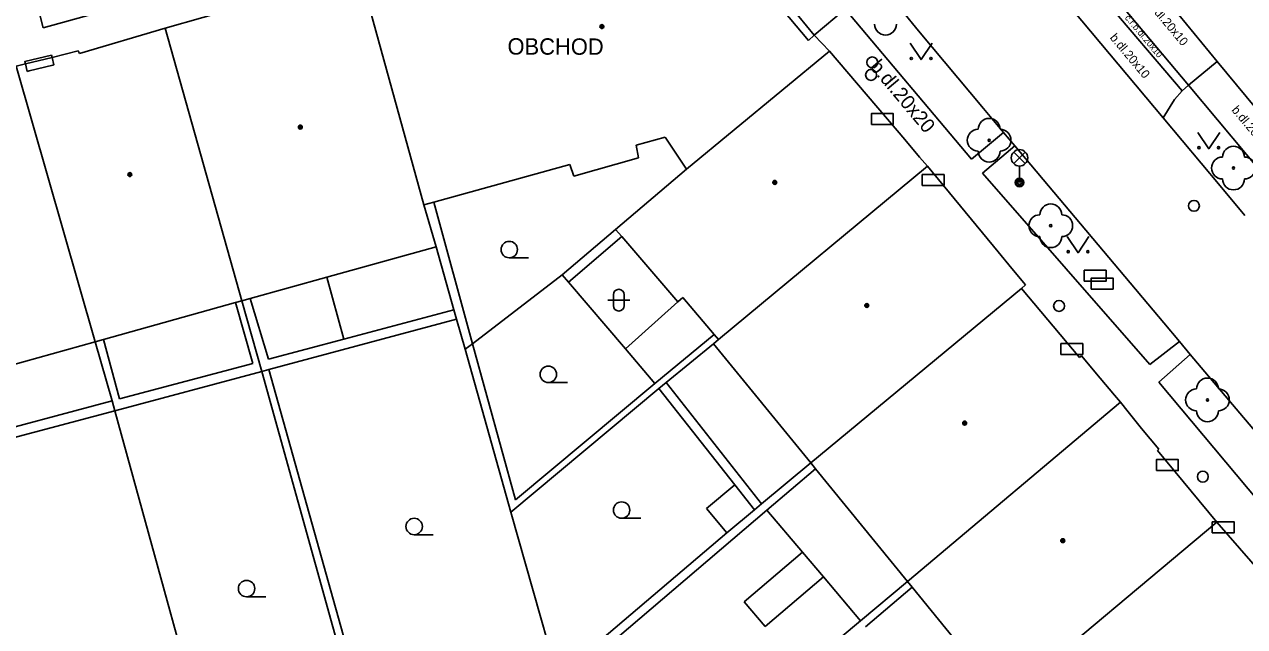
# Model space of a CAD drawing. Extents: x -595546 to -593986, y -1160845 to -1159202.
# Drawn here: x -595244.3 to -595188.5, y -1160609 to -1160581.5 of the extents above; entities that cross this region are included whole.
import ezdxf

# ---------------------------------------------------------------- set-up
doc = ezdxf.new("R2010")
doc.units = 0
for name, color, linetype in [('DOP - kresba z DSPS bez souradnic', 7, 'Continuous'), ('DOP - rozhrani ploch obecne', 7, 'Continuous'), ('Level 22', 7, 'Continuous'), ('Level 24', 7, 'Continuous'), ('Level 28', 7, 'Continuous'), ('Level 31', 7, 'Continuous'), ('Level 33', 7, 'Continuous'), ('Level 36', 7, 'Continuous'), ('Level 39', 7, 'Continuous'), ('TM - budovy zdene_ betonove - NP', 7, 'Continuous'), ('TM - budovy zdene_ betonove - VP', 7, 'Continuous'), ('TM - chodniky - VP', 7, 'Continuous'), ('TM - komunikace - VP', 7, 'Continuous'), ('TM - letecke snimky - pomocna linie', 7, 'Continuous'), ('TM - popis objektu', 7, 'Continuous'), ('TM - popis povrchu', 7, 'Continuous'), ('TM - rozhrani mezi zpev. plochami mezi sebou - VP', 7, 'Continuous'), ('TM - rozhrani ploch obecne - VP', 7, 'Continuous'), ('TM - vstup do budovy - zdene_ betonove', 7, 'Continuous'), ('TM - vstup do budovy - zdene_ betonove  - shora neviditelny', 7, 'Continuous')]:
    doc.layers.add(name, color=color, linetype=linetype)

msp = doc.modelspace()

# ---------------------------------------------------------------- linework, layer by layer
at = {"layer": 'DOP - kresba z DSPS bez souradnic'}
for points in [[(-595225.56, -1160589.6), (-595223.79, -1160596.08)], [(-595219.4, -1160593.26), (-595216.96, -1160591.18)], [(-595219.68, -1160592.92), (-595219.4, -1160593.26)], [(-595219.4, -1160593.26), (-595216.79, -1160596.32)], [(-595233.12, -1160596.79), (-595233.96, -1160594.01)], [(-595233.84, -1160596.98), (-595234.64, -1160594.2)], [(-595224.65, -1160594.53), (-595229.68, -1160595.87)], [(-595214.39, -1160594.16), (-595216.79, -1160596.32)], [(-595215.45, -1160597.9), (-595212.73, -1160595.65)], [(-595240.67, -1160595.88), (-595239.94, -1160598.6)], [(-595229.68, -1160595.87), (-595233.12, -1160596.79)], [(-595223.79, -1160596.08), (-595221.82, -1160603.22)], [(-595216.79, -1160596.32), (-595215.45, -1160597.9)], [(-595239.94, -1160598.6), (-595233.84, -1160596.98)], [(-595228.18, -1160614.84), (-595233.11, -1160597.26)], [(-595221.82, -1160603.22), (-595215.45, -1160597.9)], [(-595214.93, -1160597.86), (-595210.56, -1160603.41)], [(-595246.9, -1160600.46), (-595240.28, -1160598.69)], [(-595210.32, -1160603.69), (-595208.09, -1160601.8)], [(-595210.32, -1160603.69), (-595219.35, -1160611.4)], [(-595208.69, -1160605.62), (-595210.32, -1160603.69)], [(-595211.36, -1160607.88), (-595208.69, -1160605.62)], [(-595207.73, -1160606.75), (-595208.69, -1160605.62)], [(-595207.73, -1160606.75), (-595210.4, -1160609.01)], [(-595206.04, -1160608.76), (-595207.73, -1160606.75)], [(-595203.67, -1160607.22), (-595205.8, -1160609.03)], [(-595210.4, -1160609.01), (-595211.36, -1160607.88)]]:
    msp.add_lwpolyline(points, dxfattribs=at)
at = {"layer": 'DOP - rozhrani ploch obecne'}
for points in [[(-595219.68, -1160592.92), (-595217.24, -1160590.85)], [(-595224.65, -1160594.53), (-595225.46, -1160591.65)], [(-595223.79, -1160596.08), (-595219.68, -1160592.92)], [(-595233.43, -1160597.35), (-595234.35, -1160594.12)], [(-595224.53, -1160594.96), (-595224.65, -1160594.53)], [(-595233.11, -1160597.26), (-595224.53, -1160594.96)], [(-595224.12, -1160596.33), (-595224.53, -1160594.96)], [(-595241.05, -1160595.99), (-595240.28, -1160598.69)], [(-595224.12, -1160596.33), (-595223.79, -1160596.08)], [(-595222.04, -1160603.79), (-595224.12, -1160596.33)], [(-595212.77, -1160596.08), (-595214.93, -1160597.86)], [(-595240.15, -1160599.15), (-595233.43, -1160597.35)], [(-595233.43, -1160597.35), (-595233.11, -1160597.26)], [(-595233.43, -1160597.35), (-595228.52, -1160615.01)], [(-595214.93, -1160597.86), (-595215.26, -1160598.13)], [(-595215.26, -1160598.13), (-595222.04, -1160603.79)], [(-595215.26, -1160598.13), (-595211.79, -1160602.54)], [(-595240.15, -1160599.15), (-595246.77, -1160600.91)], [(-595240.28, -1160598.69), (-595240.15, -1160599.15)], [(-595234.95, -1160618.03), (-595240.15, -1160599.15)], [(-595210.56, -1160603.41), (-595208.31, -1160601.53)], [(-595211.79, -1160602.54), (-595213.09, -1160603.62)], [(-595210.89, -1160603.68), (-595210.56, -1160603.41)], [(-595220, -1160610.99), (-595222.04, -1160603.79)], [(-595213.09, -1160603.62), (-595212.15, -1160604.73)], [(-595212.15, -1160604.73), (-595210.89, -1160603.68)], [(-595212.15, -1160604.73), (-595219.91, -1160611.33)], [(-595203.88, -1160606.96), (-595206.04, -1160608.76)], [(-595206.04, -1160608.76), (-595215.36, -1160616.55)]]:
    msp.add_lwpolyline(points, dxfattribs=at)
at = {"layer": 'Level 22'}
for centre in [(-595200.15, -1160586.77), (-595188.97, -1160588.04), (-595197.33, -1160590.68), (-595190.16, -1160598.65)]:
    msp.add_circle(centre, 0.05, dxfattribs=at)
for centre, start, end in [((-595204.89, -1160581.46), 180, 0), ((-595200.65, -1160586.77), 90, 270), ((-595200.15, -1160586.27), 0, 180), ((-595199.65, -1160586.77), 270, 90), ((-595200.15, -1160587.27), 180, 0), ((-595188.97, -1160587.54), 0, 180), ((-595189.47, -1160588.04), 90, 270), ((-595188.47, -1160588.04), 270, 90), ((-595188.97, -1160588.54), 180, 0), ((-595197.83, -1160590.68), 90, 270), ((-595197.33, -1160590.18), 0, 180), ((-595196.83, -1160590.68), 270, 90), ((-595197.33, -1160591.18), 180, 0), ((-595190.16, -1160598.15), 0, 180), ((-595190.66, -1160598.65), 90, 270), ((-595189.66, -1160598.65), 270, 90), ((-595190.16, -1160599.15), 180, 0)]:
    msp.add_arc(centre, 0.5, start, end, dxfattribs=at)
at = {"layer": 'Level 24'}
for points in [[(-595205.538, -1160586.049), (-595204.538, -1160586.049), (-595204.538, -1160585.549), (-595205.538, -1160585.549)], [(-595203.208, -1160588.839), (-595202.208, -1160588.839), (-595202.208, -1160588.339), (-595203.208, -1160588.339)], [(-595195.797, -1160593.218), (-595194.797, -1160593.218), (-595194.797, -1160592.718), (-595195.797, -1160592.718)], [(-595195.477, -1160593.578), (-595194.477, -1160593.578), (-595194.477, -1160593.078), (-595195.477, -1160593.078)], [(-595196.868, -1160596.569), (-595195.868, -1160596.569), (-595195.868, -1160596.069), (-595196.868, -1160596.069)], [(-595192.498, -1160601.879), (-595191.498, -1160601.879), (-595191.498, -1160601.379), (-595192.498, -1160601.379)], [(-595189.937, -1160604.728), (-595188.937, -1160604.728), (-595188.937, -1160604.228), (-595189.937, -1160604.228)]]:
    msp.add_lwpolyline(points, close=True, dxfattribs=at)
at = {"layer": 'Level 28'}
for centre in [(-595205.55, -1160583.78), (-595190.78, -1160589.77), (-595196.95, -1160594.35), (-595190.37, -1160602.16)]:
    msp.add_circle(centre, 0.25, dxfattribs=at)
at = {"layer": 'Level 31'}
msp.add_circle((-595205.5, -1160583.21), 0.25, dxfattribs=at)
at = {"layer": 'Level 33'}
for p, q in [((-595199.025, -1160587.84), (-595198.495, -1160587.31)), ((-595199.025, -1160587.31), (-595198.495, -1160587.84)), ((-595198.76, -1160587.95), (-595198.76, -1160588.7))]:
    msp.add_line(p, q, dxfattribs=at)
for centre, radius in [((-595198.76, -1160587.575), 0.375), ((-595198.76, -1160588.7), 0.2), ((-595198.76, -1160588.7), 0.145), ((-595198.76, -1160588.7), 0.0876)]:
    msp.add_circle(centre, radius, dxfattribs=at)
at = {"layer": 'Level 36'}
for p, q in [((-595222.11, -1160592.145), (-595221.235, -1160592.145)), ((-595217.596, -1160594.086), (-595216.596, -1160594.086)), ((-595217.346, -1160593.836), (-595217.346, -1160594.336)), ((-595216.846, -1160593.836), (-595216.846, -1160594.336)), ((-595220.32, -1160597.855), (-595219.445, -1160597.855)), ((-595216.97, -1160604.065), (-595216.095, -1160604.065)), ((-595226.46, -1160604.815), (-595225.585, -1160604.815)), ((-595234.13, -1160607.655), (-595233.255, -1160607.655))]:
    msp.add_line(p, q, dxfattribs=at)
for points in [[(-595203.76, -1160582.33), (-595203.26, -1160583.08), (-595202.76, -1160582.33)], [(-595190.6, -1160586.41), (-595190.1, -1160587.16), (-595189.6, -1160586.41)], [(-595196.58, -1160591.17), (-595196.08, -1160591.92), (-595195.58, -1160591.17)]]:
    msp.add_lwpolyline(points, dxfattribs=at)
for centre, radius in [((-595203.71, -1160583.03), 0.05), ((-595202.811, -1160583.03), 0.05), ((-595190.55, -1160587.11), 0.05), ((-595189.651, -1160587.11), 0.05), ((-595222.11, -1160591.77), 0.375), ((-595196.53, -1160591.87), 0.05), ((-595195.631, -1160591.87), 0.05), ((-595220.32, -1160597.48), 0.375), ((-595216.97, -1160603.69), 0.375), ((-595226.46, -1160604.44), 0.375), ((-595234.13, -1160607.28), 0.375)]:
    msp.add_circle(centre, radius, dxfattribs=at)
for centre, start, end in [((-595217.096, -1160593.836), 0, 180), ((-595217.096, -1160594.336), 180, 0)]:
    msp.add_arc(centre, 0.25, start, end, dxfattribs=at)
at = {"layer": 'Level 39'}
for centre, radius in [((-595217.87, -1160581.57), 0.09), ((-595217.87, -1160581.57), 0.0398), ((-595231.67, -1160586.17), 0.09), ((-595231.67, -1160586.17), 0.0398), ((-595239.47, -1160588.34), 0.09), ((-595239.47, -1160588.34), 0.0398), ((-595209.96, -1160588.7), 0.09), ((-595209.96, -1160588.7), 0.0398), ((-595205.75, -1160594.33), 0.09), ((-595205.75, -1160594.33), 0.0398), ((-595201.27, -1160599.71), 0.09), ((-595201.27, -1160599.71), 0.0398), ((-595196.78, -1160605.09), 0.09), ((-595196.78, -1160605.09), 0.0398)]:
    msp.add_circle(centre, radius, dxfattribs=at)
at = {"layer": 'TM - budovy zdene_ betonove - NP'}
for points in [[(-595208.42, -1160582.21), (-595208.15, -1160581.96)], [(-595244.17, -1160583.62), (-595244.25, -1160583.28)], [(-595242.95, -1160583.32), (-595243.03, -1160582.98)], [(-595243, -1160583.33), (-595242.95, -1160583.32)], [(-595244.17, -1160583.62), (-595244.07, -1160583.59)]]:
    msp.add_lwpolyline(points, dxfattribs=at)
at = {"layer": 'TM - budovy zdene_ betonove - VP'}
for points in [[(-595226.01, -1160589.72), (-595228.94, -1160579.09)], [(-595230.96, -1160579.67), (-595237.85, -1160581.64)], [(-595208.15, -1160581.96), (-595209.56, -1160580.24)], [(-595237.85, -1160581.64), (-595241.77, -1160582.8)], [(-595234.35, -1160594.12), (-595237.85, -1160581.64)], [(-595207.45, -1160582.69), (-595208.15, -1160581.96)], [(-595241.84, -1160582.68), (-595243.03, -1160582.98)], [(-595241.77, -1160582.8), (-595241.84, -1160582.68)], [(-595214, -1160588.09), (-595207.45, -1160582.69)], [(-595204.01, -1160586.74), (-595207.45, -1160582.69)], [(-595244.25, -1160583.28), (-595244.67, -1160583.38)], [(-595244.67, -1160583.38), (-595241.05, -1160595.99)], [(-595244.25, -1160583.28), (-595243.03, -1160582.98)], [(-595185.81, -1160587.88), (-595189.71, -1160583.16)], [(-595214.98, -1160586.63), (-595216.3, -1160587)], [(-595214, -1160588.09), (-595214.98, -1160586.63)], [(-595216.3, -1160587), (-595216.19, -1160587.58)], [(-595219.33, -1160587.88), (-595225.56, -1160589.6)], [(-595219.16, -1160588.42), (-595219.33, -1160587.88)], [(-595216.19, -1160587.58), (-595219.16, -1160588.42)], [(-595202.97, -1160587.96), (-595212.53, -1160595.88)], [(-595202.97, -1160587.96), (-595203.33, -1160587.54)], [(-595199.74, -1160591.87), (-595202.97, -1160587.96)], [(-595217.24, -1160590.85), (-595214, -1160588.09)], [(-595225.56, -1160589.6), (-595226.01, -1160589.72)], [(-595225.46, -1160591.65), (-595226.01, -1160589.72)], [(-595216.96, -1160591.18), (-595217.24, -1160590.85)], [(-595214.39, -1160594.16), (-595216.96, -1160591.18)], [(-595225.46, -1160591.65), (-595230.46, -1160593.04)], [(-595198.48, -1160593.39), (-595199.11, -1160592.63)], [(-595230.46, -1160593.04), (-595233.96, -1160594.01)], [(-595208.31, -1160601.53), (-595198.67, -1160593.55)], [(-595198.67, -1160593.55), (-595198.48, -1160593.39)], [(-595196.02, -1160596.71), (-595198.67, -1160593.55)], [(-595234.35, -1160594.12), (-595234.64, -1160594.2)], [(-595233.96, -1160594.01), (-595234.35, -1160594.12)], [(-595214.16, -1160593.96), (-595214.39, -1160594.16)], [(-595212.73, -1160595.65), (-595214.16, -1160593.96)], [(-595234.64, -1160594.2), (-595240.67, -1160595.88)], [(-595212.53, -1160595.88), (-595212.73, -1160595.65)], [(-595241.05, -1160595.99), (-595247.63, -1160597.82)], [(-595240.67, -1160595.88), (-595241.05, -1160595.99)], [(-595212.53, -1160595.88), (-595212.77, -1160596.08)], [(-595208.31, -1160601.53), (-595212.77, -1160596.08)], [(-595195.92, -1160596.63), (-595196.02, -1160596.71)], [(-595195.07, -1160597.65), (-595195.92, -1160596.63)], [(-595194.14, -1160598.76), (-595194.42, -1160598.43)], [(-595194.14, -1160598.76), (-595203.88, -1160606.96)], [(-595193.79, -1160599.19), (-595194.14, -1160598.76)], [(-595192.38, -1160600.91), (-595193.17, -1160599.95)], [(-595192.38, -1160600.91), (-595192.45, -1160600.97)], [(-595189.73, -1160604.24), (-595192.45, -1160600.97)], [(-595208.09, -1160601.8), (-595208.31, -1160601.53)], [(-595203.88, -1160606.96), (-595208.09, -1160601.8)], [(-595189.73, -1160604.24), (-595199.45, -1160612.39)], [(-595189.73, -1160604.24), (-595186.1, -1160608.4)], [(-595203.67, -1160607.22), (-595203.88, -1160606.96)], [(-595199.72, -1160612.07), (-595203.67, -1160607.22)]]:
    msp.add_lwpolyline(points, dxfattribs=at)
at = {"layer": 'TM - chodniky - VP'}
for points in [[(-595231.3, -1160578.25), (-595243.44, -1160581.63)], [(-595243.44, -1160581.63), (-595243.8, -1160580.18)], [(-595206.73, -1160580.77), (-595200.95, -1160587.63)], [(-595191.67, -1160584.9), (-595191.32, -1160584.51)], [(-595191.32, -1160584.51), (-595191.02, -1160584.25)], [(-595191.02, -1160584.25), (-595187.05, -1160589.01)], [(-595192.19, -1160585.75), (-595191.67, -1160584.9)], [(-595200.95, -1160587.63), (-595199.49, -1160586.41)], [(-595198.98, -1160587.02), (-595200.45, -1160588.27)], [(-595200.45, -1160588.27), (-595192.8, -1160597.03)], [(-595191.44, -1160595.98), (-595192.8, -1160597.03)], [(-595192.39, -1160597.84), (-595190.95, -1160596.57)], [(-595187.83, -1160603.28), (-595192.39, -1160597.84)]]:
    msp.add_lwpolyline(points, dxfattribs=at)
at = {"layer": 'TM - komunikace - VP'}
for points in [[(-595203.38, -1160581.77), (-595204.88, -1160579.92)], [(-595192.19, -1160585.75), (-595196.31, -1160580.83)], [(-595203.38, -1160581.77), (-595200.41, -1160585.31)], [(-595200.41, -1160585.31), (-595199.49, -1160586.41)], [(-595189.58, -1160588.86), (-595192.19, -1160585.75)], [(-595199.49, -1160586.41), (-595198.98, -1160587.02)], [(-595198.98, -1160587.02), (-595192.16, -1160595.13)], [(-595188.45, -1160590.21), (-595189.58, -1160588.86)], [(-595192.16, -1160595.13), (-595191.44, -1160595.98)], [(-595191.44, -1160595.98), (-595190.95, -1160596.57)], [(-595190.95, -1160596.57), (-595184.38, -1160604.33)]]:
    msp.add_lwpolyline(points, dxfattribs=at)
at = {"layer": 'TM - letecke snimky - pomocna linie'}
for points in [[(-595230.46, -1160593.04), (-595229.68, -1160595.87)], [(-595211.79, -1160602.54), (-595210.89, -1160603.68)]]:
    msp.add_lwpolyline(points, dxfattribs=at)
at = {"layer": 'TM - rozhrani mezi zpev. plochami mezi sebou - VP'}
for points in [[(-595194.57, -1160580.02), (-595191.02, -1160584.25)], [(-595194.93, -1160580.26), (-595191.32, -1160584.51)], [(-595208.15, -1160581.96), (-595206.73, -1160580.77)], [(-595189.71, -1160583.16), (-595191.02, -1160584.25)]]:
    msp.add_lwpolyline(points, dxfattribs=at)
at = {"layer": 'TM - rozhrani ploch obecne - VP'}
for points in [[(-595244.25, -1160583.28), (-595244.28, -1160583.17), (-595243.06, -1160582.87)], [(-595243.03, -1160582.98), (-595243.06, -1160582.87)]]:
    msp.add_lwpolyline(points, dxfattribs=at)
at = {"layer": 'TM - vstup do budovy - zdene_ betonove'}
for points in [[(-595193.22, -1160578.88), (-595189.71, -1160583.16)], [(-595203.33, -1160587.54), (-595204.01, -1160586.74)], [(-595199.11, -1160592.63), (-595199.74, -1160591.87)], [(-595194.42, -1160598.43), (-595195.07, -1160597.65)], [(-595193.17, -1160599.95), (-595193.79, -1160599.19)]]:
    msp.add_lwpolyline(points, dxfattribs=at)
at = {"layer": 'TM - vstup do budovy - zdene_ betonove  - shora neviditelny'}
for points in [[(-595209.87, -1160580.48), (-595208.42, -1160582.21)], [(-595243, -1160583.33), (-595244.07, -1160583.59)]]:
    msp.add_lwpolyline(points, dxfattribs=at)

# ---------------------------------------------------------------- texts
at = {"layer": 'TM - popis objektu'}
msp.add_text('OBCHOD', height=0.75, rotation=359.83, dxfattribs=at).set_placement((-595222.19, -1160582.85))
at = {"layer": 'TM - popis povrchu'}
for s, height, rotation, p in [('b.dl.20x10', 0.4, 310, (-595192.9, -1160580.6)), ('č.r.b.dl.20x10', 0.3, 310, (-595193.96, -1160581.18)), ('b.dl.20x10', 0.4, 310, (-595194.65, -1160582.09)), ('b.dl.20x20', 0.65, 309.9485, (-595205.64, -1160583.42)), ('b.dl.20x20', 0.4, 310, (-595189.08, -1160585.4))]:
    msp.add_text(s, height=height, rotation=rotation, dxfattribs=at).set_placement(p)

doc.saveas('drawing.dxf')
